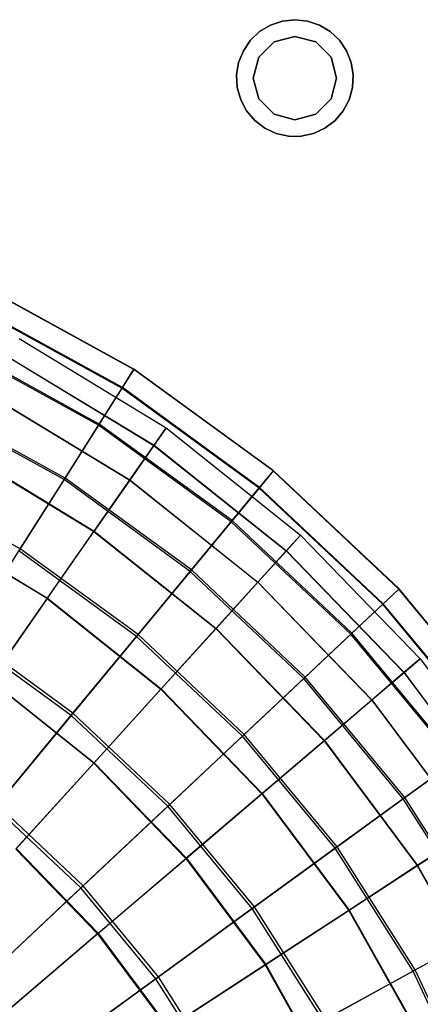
# Model space of a CAD drawing. Extents: x 0.2 to 40.1, y -6.7 to 6.7.
# Tile 373 of 516: x 31.104 to 32.051, y -2.185 to 0.138. Entities that reach past the tile are written whole.
import ezdxf

# ---------------------------------------------------------------- set-up
doc = ezdxf.new("R2010")
doc.units = 0
doc.header["$MEASUREMENT"] = 0
doc.layers.get('0').update_dxf_attribs({"color": 13, "linetype": 'CONTINUOUS'})

# ---------------------------------------------------------------- blocks, each defined once
blk = doc.blocks.new('SNOWBALL_XIV_PM3_STL')
at = {"color": 0}
for p, q in [((31.671, 0.1097, 50.8714), (31.6966, 0.1251, 50.8714)), ((31.6966, 0.1251, 50.2808), (31.671, 0.1097, 50.2808)), ((31.671, 0.1097, 50.8714), (31.6966, 0.1251, 50.8714)), ((31.6966, 0.1251, 50.2808), (31.671, 0.1097, 50.2808)), ((31.6966, 0.1251, 50.8714), (31.7248, 0.1346, 50.8714)), ((31.7248, 0.1346, 50.2808), (31.6966, 0.1251, 50.2808)), ((31.6966, 0.1251, 50.8714), (31.7248, 0.1346, 50.8714)), ((31.7248, 0.1346, 50.2808), (31.6966, 0.1251, 50.2808)), ((31.6966, 0.1251, 50.8714), (31.6966, 0.1251, 50.2808)), ((31.6966, 0.1251, 50.8714), (31.6966, 0.1251, 50.2808)), ((31.7248, 0.1346, 50.8714), (31.7544, 0.1378, 50.8714)), ((31.7544, 0.1378, 50.2808), (31.7248, 0.1346, 50.2808)), ((31.7248, 0.1346, 50.8714), (31.7544, 0.1378, 50.8714)), ((31.7544, 0.1378, 50.2808), (31.7248, 0.1346, 50.2808)), ((31.7248, 0.1346, 50.8714), (31.7248, 0.1346, 50.2808)), ((31.7248, 0.1346, 50.8714), (31.7248, 0.1346, 50.2808)), ((31.7544, 0.1378, 50.8714), (31.7544, 0.1378, 50.2808)), ((31.7544, 0.1378, 50.8714), (31.784, 0.1346, 50.8714)), ((31.784, 0.1346, 50.2808), (31.7544, 0.1378, 50.2808)), ((31.7544, 0.1378, 50.8714), (31.7544, 0.1378, 50.2808)), ((31.7544, 0.1378, 50.8714), (31.784, 0.1346, 50.8714)), ((31.784, 0.1346, 50.2808), (31.7544, 0.1378, 50.2808)), ((31.784, 0.1346, 50.8714), (31.784, 0.1346, 50.2808)), ((31.784, 0.1346, 50.8714), (31.8123, 0.1251, 50.8714)), ((31.8123, 0.1251, 50.2808), (31.784, 0.1346, 50.2808)), ((31.784, 0.1346, 50.8714), (31.784, 0.1346, 50.2808)), ((31.784, 0.1346, 50.8714), (31.8123, 0.1251, 50.8714)), ((31.8123, 0.1251, 50.2808), (31.784, 0.1346, 50.2808)), ((31.8123, 0.1251, 50.8714), (31.8123, 0.1251, 50.2808)), ((31.8123, 0.1251, 50.8714), (31.8378, 0.1097, 50.8714)), ((31.8378, 0.1097, 50.2808), (31.8123, 0.1251, 50.2808)), ((31.8123, 0.1251, 50.8714), (31.8123, 0.1251, 50.2808)), ((31.8123, 0.1251, 50.8714), (31.8378, 0.1097, 50.8714)), ((31.8378, 0.1097, 50.2808), (31.8123, 0.1251, 50.2808)), ((31.6494, 0.0892, 50.8714), (31.671, 0.1097, 50.8714)), ((31.671, 0.1097, 50.2808), (31.6494, 0.0892, 50.2808)), ((31.6494, 0.0892, 50.8714), (31.671, 0.1097, 50.8714)), ((31.671, 0.1097, 50.2808), (31.6494, 0.0892, 50.2808)), ((31.671, 0.1097, 50.8714), (31.671, 0.1097, 50.2808)), ((31.671, 0.1097, 50.8714), (31.671, 0.1097, 50.2808)), ((31.7544, 0.0984, 50.8714), (31.7052, 0.0852, 50.8714)), ((31.7052, 0.0852, 50.9108), (31.7544, 0.0984, 50.9108)), ((31.7052, 0.0852, 50.9108), (31.7544, 0.0984, 50.9108)), ((31.7544, 0.0984, 50.8714), (31.7052, 0.0852, 50.8714)), ((31.8036, 0.0852, 50.8714), (31.7544, 0.0984, 50.8714)), ((31.7544, 0.0984, 50.9108), (31.8036, 0.0852, 50.9108)), ((31.7544, 0.0984, 50.9108), (31.8036, 0.0852, 50.9108)), ((31.7544, 0.0984, 50.9108), (31.7544, 0.0984, 50.8714)), ((31.8036, 0.0852, 50.8714), (31.7544, 0.0984, 50.8714)), ((31.7544, 0.0984, 50.9108), (31.7544, 0.0984, 50.8714)), ((31.8378, 0.1097, 50.8714), (31.8378, 0.1097, 50.2808)), ((31.8378, 0.1097, 50.8714), (31.8594, 0.0892, 50.8714)), ((31.8594, 0.0892, 50.2808), (31.8378, 0.1097, 50.2808)), ((31.8378, 0.1097, 50.8714), (31.8378, 0.1097, 50.2808)), ((31.8378, 0.1097, 50.8714), (31.8594, 0.0892, 50.8714)), ((31.8594, 0.0892, 50.2808), (31.8378, 0.1097, 50.2808)), ((31.6327, 0.0645, 50.8714), (31.6494, 0.0892, 50.8714)), ((31.6494, 0.0892, 50.2808), (31.6327, 0.0645, 50.2808)), ((31.6327, 0.0645, 50.8714), (31.6494, 0.0892, 50.8714)), ((31.6494, 0.0892, 50.2808), (31.6327, 0.0645, 50.2808)), ((31.6494, 0.0892, 50.8714), (31.6494, 0.0892, 50.2808)), ((31.6494, 0.0892, 50.8714), (31.6494, 0.0892, 50.2808)), ((31.7052, 0.0852, 50.8714), (31.6692, 0.0492, 50.8714)), ((31.6692, 0.0492, 50.9108), (31.7052, 0.0852, 50.9108)), ((31.6692, 0.0492, 50.9108), (31.7052, 0.0852, 50.9108)), ((31.7052, 0.0852, 50.8714), (31.6692, 0.0492, 50.8714)), ((31.7052, 0.0852, 50.9108), (31.7052, 0.0852, 50.8714)), ((31.7052, 0.0852, 50.9108), (31.7052, 0.0852, 50.8714)), ((31.8397, 0.0492, 50.8714), (31.8036, 0.0852, 50.8714)), ((31.8036, 0.0852, 50.9108), (31.8397, 0.0492, 50.9108)), ((31.8036, 0.0852, 50.9108), (31.8397, 0.0492, 50.9108)), ((31.8036, 0.0852, 50.9108), (31.8036, 0.0852, 50.8714)), ((31.8397, 0.0492, 50.8714), (31.8036, 0.0852, 50.8714)), ((31.8036, 0.0852, 50.9108), (31.8036, 0.0852, 50.8714)), ((31.8594, 0.0892, 50.8714), (31.8594, 0.0892, 50.2808)), ((31.8594, 0.0892, 50.8714), (31.8762, 0.0645, 50.8714)), ((31.8762, 0.0645, 50.2808), (31.8594, 0.0892, 50.2808)), ((31.8594, 0.0892, 50.8714), (31.8594, 0.0892, 50.2808)), ((31.8594, 0.0892, 50.8714), (31.8762, 0.0645, 50.8714)), ((31.8762, 0.0645, 50.2808), (31.8594, 0.0892, 50.2808)), ((31.6216, 0.0369, 50.8714), (31.6327, 0.0645, 50.8714)), ((31.6327, 0.0645, 50.2808), (31.6216, 0.0369, 50.2808)), ((31.6216, 0.0369, 50.8714), (31.6327, 0.0645, 50.8714)), ((31.6327, 0.0645, 50.2808), (31.6216, 0.0369, 50.2808)), ((31.6327, 0.0645, 50.8714), (31.6327, 0.0645, 50.2808)), ((31.6327, 0.0645, 50.8714), (31.6327, 0.0645, 50.2808)), ((31.6692, 0.0492, 50.8714), (31.656, 0, 50.8714)), ((31.656, 0, 50.9108), (31.6692, 0.0492, 50.9108)), ((31.656, 0, 50.9108), (31.6692, 0.0492, 50.9108)), ((31.6692, 0.0492, 50.8714), (31.656, 0, 50.8714)), ((31.6692, 0.0492, 50.9108), (31.6692, 0.0492, 50.8714)), ((31.6692, 0.0492, 50.9108), (31.6692, 0.0492, 50.8714)), ((31.8528, 0, 50.8714), (31.8397, 0.0492, 50.8714)), ((31.8397, 0.0492, 50.9108), (31.8528, 0, 50.9108)), ((31.8397, 0.0492, 50.9108), (31.8528, 0, 50.9108)), ((31.8397, 0.0492, 50.9108), (31.8397, 0.0492, 50.8714)), ((31.8528, 0, 50.8714), (31.8397, 0.0492, 50.8714)), ((31.8397, 0.0492, 50.9108), (31.8397, 0.0492, 50.8714)), ((31.8762, 0.0645, 50.8714), (31.8762, 0.0645, 50.2808)), ((31.8762, 0.0645, 50.8714), (31.8872, 0.0369, 50.8714)), ((31.8872, 0.0369, 50.2808), (31.8762, 0.0645, 50.2808)), ((31.8762, 0.0645, 50.8714), (31.8762, 0.0645, 50.2808)), ((31.8762, 0.0645, 50.8714), (31.8872, 0.0369, 50.8714)), ((31.8872, 0.0369, 50.2808), (31.8762, 0.0645, 50.2808)), ((31.6168, 0.0075, 50.8714), (31.6216, 0.0369, 50.8714)), ((31.6216, 0.0369, 50.2808), (31.6168, 0.0075, 50.2808)), ((31.6168, 0.0075, 50.8714), (31.6216, 0.0369, 50.8714)), ((31.6216, 0.0369, 50.2808), (31.6168, 0.0075, 50.2808)), ((31.6216, 0.0369, 50.8714), (31.6216, 0.0369, 50.2808)), ((31.6216, 0.0369, 50.8714), (31.6216, 0.0369, 50.2808)), ((31.8872, 0.0369, 50.8714), (31.8872, 0.0369, 50.2808)), ((31.8872, 0.0369, 50.8714), (31.892, 0.0075, 50.8714)), ((31.892, 0.0075, 50.2808), (31.8872, 0.0369, 50.2808)), ((31.8872, 0.0369, 50.8714), (31.8872, 0.0369, 50.2808)), ((31.8872, 0.0369, 50.8714), (31.892, 0.0075, 50.8714)), ((31.892, 0.0075, 50.2808), (31.8872, 0.0369, 50.2808)), ((31.6184, -0.0223, 50.8714), (31.6168, 0.0075, 50.8714)), ((31.6168, 0.0075, 50.8714), (31.6168, 0.0075, 50.2808)), ((31.6168, 0.0075, 50.2808), (31.6184, -0.0223, 50.2808)), ((31.6168, 0.0075, 50.8714), (31.6168, 0.0075, 50.2808)), ((31.6184, -0.0223, 50.8714), (31.6168, 0.0075, 50.8714)), ((31.6168, 0.0075, 50.2808), (31.6184, -0.0223, 50.2808)), ((31.892, 0.0075, 50.8714), (31.8904, -0.0223, 50.8714)), ((31.8904, -0.0223, 50.2808), (31.892, 0.0075, 50.2808)), ((31.892, 0.0075, 50.8714), (31.8904, -0.0223, 50.8714)), ((31.8904, -0.0223, 50.2808), (31.892, 0.0075, 50.2808)), ((31.892, 0.0075, 50.8714), (31.892, 0.0075, 50.2808)), ((31.892, 0.0075, 50.8714), (31.892, 0.0075, 50.2808)), ((31.6264, -0.051, 50.8714), (31.6184, -0.0223, 50.8714)), ((31.6184, -0.0223, 50.8714), (31.6184, -0.0223, 50.2808)), ((31.6184, -0.0223, 50.2808), (31.6264, -0.051, 50.2808)), ((31.6184, -0.0223, 50.8714), (31.6184, -0.0223, 50.2808)), ((31.6264, -0.051, 50.8714), (31.6184, -0.0223, 50.8714)), ((31.6184, -0.0223, 50.2808), (31.6264, -0.051, 50.2808)), ((31.656, 0, 50.8714), (31.6692, -0.0492, 50.8714)), ((31.6692, -0.0492, 50.9108), (31.656, 0, 50.9108)), ((31.656, 0, 50.9108), (31.656, 0, 50.8714)), ((31.656, 0, 50.9108), (31.656, 0, 50.8714)), ((31.6692, -0.0492, 50.9108), (31.656, 0, 50.9108)), ((31.656, 0, 50.8714), (31.6692, -0.0492, 50.8714)), ((31.8397, -0.0492, 50.8714), (31.8528, 0, 50.8714)), ((31.8528, 0, 50.9108), (31.8397, -0.0492, 50.9108)), ((31.8528, 0, 50.9108), (31.8397, -0.0492, 50.9108)), ((31.8397, -0.0492, 50.8714), (31.8528, 0, 50.8714)), ((31.8528, 0, 50.8714), (31.8528, 0, 50.9108)), ((31.8528, 0, 50.8714), (31.8528, 0, 50.9108)), ((31.8904, -0.0223, 50.8714), (31.8824, -0.051, 50.8714)), ((31.8824, -0.051, 50.2808), (31.8904, -0.0223, 50.2808)), ((31.8904, -0.0223, 50.8714), (31.8824, -0.051, 50.8714)), ((31.8824, -0.051, 50.2808), (31.8904, -0.0223, 50.2808)), ((31.8904, -0.0223, 50.8714), (31.8904, -0.0223, 50.2808)), ((31.8904, -0.0223, 50.8714), (31.8904, -0.0223, 50.2808)), ((31.6404, -0.0773, 50.8714), (31.6264, -0.051, 50.8714)), ((31.6264, -0.051, 50.8714), (31.6264, -0.051, 50.2808)), ((31.6264, -0.051, 50.2808), (31.6404, -0.0773, 50.2808)), ((31.6264, -0.051, 50.8714), (31.6264, -0.051, 50.2808)), ((31.6404, -0.0773, 50.8714), (31.6264, -0.051, 50.8714)), ((31.6264, -0.051, 50.2808), (31.6404, -0.0773, 50.2808)), ((31.6692, -0.0492, 50.8714), (31.7052, -0.0852, 50.8714)), ((31.7052, -0.0852, 50.9108), (31.6692, -0.0492, 50.9108)), ((31.6692, -0.0492, 50.9108), (31.6692, -0.0492, 50.8714)), ((31.6692, -0.0492, 50.9108), (31.6692, -0.0492, 50.8714)), ((31.7052, -0.0852, 50.9108), (31.6692, -0.0492, 50.9108)), ((31.6692, -0.0492, 50.8714), (31.7052, -0.0852, 50.8714)), ((31.8036, -0.0852, 50.8714), (31.8397, -0.0492, 50.8714)), ((31.8397, -0.0492, 50.9108), (31.8036, -0.0852, 50.9108)), ((31.8397, -0.0492, 50.9108), (31.8036, -0.0852, 50.9108)), ((31.8036, -0.0852, 50.8714), (31.8397, -0.0492, 50.8714)), ((31.8397, -0.0492, 50.9108), (31.8397, -0.0492, 50.8714)), ((31.8397, -0.0492, 50.9108), (31.8397, -0.0492, 50.8714)), ((31.8824, -0.051, 50.8714), (31.8685, -0.0773, 50.8714)), ((31.8685, -0.0773, 50.2808), (31.8824, -0.051, 50.2808)), ((31.8824, -0.051, 50.8714), (31.8685, -0.0773, 50.8714)), ((31.8685, -0.0773, 50.2808), (31.8824, -0.051, 50.2808)), ((31.8824, -0.051, 50.8714), (31.8824, -0.051, 50.2808)), ((31.8824, -0.051, 50.8714), (31.8824, -0.051, 50.2808)), ((31.6596, -0.1, 50.8714), (31.6404, -0.0773, 50.8714)), ((31.6404, -0.0773, 50.8714), (31.6404, -0.0773, 50.2808)), ((31.6404, -0.0773, 50.2808), (31.6596, -0.1, 50.2808)), ((31.6404, -0.0773, 50.8714), (31.6404, -0.0773, 50.2808)), ((31.6596, -0.1, 50.8714), (31.6404, -0.0773, 50.8714)), ((31.6404, -0.0773, 50.2808), (31.6596, -0.1, 50.2808)), ((31.7052, -0.0852, 50.8714), (31.7544, -0.0984, 50.8714)), ((31.7544, -0.0984, 50.9108), (31.7052, -0.0852, 50.9108)), ((31.7052, -0.0852, 50.9108), (31.7052, -0.0852, 50.8714)), ((31.7052, -0.0852, 50.9108), (31.7052, -0.0852, 50.8714)), ((31.7544, -0.0984, 50.9108), (31.7052, -0.0852, 50.9108)), ((31.7052, -0.0852, 50.8714), (31.7544, -0.0984, 50.8714)), ((31.7544, -0.0984, 50.8714), (31.8036, -0.0852, 50.8714)), ((31.8036, -0.0852, 50.9108), (31.7544, -0.0984, 50.9108)), ((31.8036, -0.0852, 50.9108), (31.7544, -0.0984, 50.9108)), ((31.7544, -0.0984, 50.8714), (31.8036, -0.0852, 50.8714)), ((31.8036, -0.0852, 50.9108), (31.8036, -0.0852, 50.8714)), ((31.8036, -0.0852, 50.9108), (31.8036, -0.0852, 50.8714)), ((31.8685, -0.0773, 50.8714), (31.8492, -0.1, 50.8714)), ((31.8492, -0.1, 50.2808), (31.8685, -0.0773, 50.2808)), ((31.8685, -0.0773, 50.8714), (31.8492, -0.1, 50.8714)), ((31.8492, -0.1, 50.2808), (31.8685, -0.0773, 50.2808)), ((31.8685, -0.0773, 50.8714), (31.8685, -0.0773, 50.2808)), ((31.8685, -0.0773, 50.8714), (31.8685, -0.0773, 50.2808)), ((31.6834, -0.1181, 50.8714), (31.6596, -0.1, 50.8714)), ((31.6596, -0.1, 50.8714), (31.6596, -0.1, 50.2808)), ((31.6596, -0.1, 50.2808), (31.6834, -0.1181, 50.2808)), ((31.6596, -0.1, 50.8714), (31.6596, -0.1, 50.2808)), ((31.6834, -0.1181, 50.8714), (31.6596, -0.1, 50.8714)), ((31.6596, -0.1, 50.2808), (31.6834, -0.1181, 50.2808)), ((31.7544, -0.0984, 50.9108), (31.7544, -0.0984, 50.8714)), ((31.7544, -0.0984, 50.9108), (31.7544, -0.0984, 50.8714)), ((31.8492, -0.1, 50.8714), (31.8255, -0.1181, 50.8714)), ((31.8255, -0.1181, 50.2808), (31.8492, -0.1, 50.2808)), ((31.8492, -0.1, 50.8714), (31.8255, -0.1181, 50.8714)), ((31.8255, -0.1181, 50.2808), (31.8492, -0.1, 50.2808)), ((31.8492, -0.1, 50.8714), (31.8492, -0.1, 50.2808)), ((31.8492, -0.1, 50.8714), (31.8492, -0.1, 50.2808)), ((31.7104, -0.1306, 50.8714), (31.6834, -0.1181, 50.8714)), ((31.6834, -0.1181, 50.8714), (31.6834, -0.1181, 50.2808)), ((31.6834, -0.1181, 50.2808), (31.7104, -0.1306, 50.2808)), ((31.6834, -0.1181, 50.8714), (31.6834, -0.1181, 50.2808)), ((31.7104, -0.1306, 50.8714), (31.6834, -0.1181, 50.8714)), ((31.6834, -0.1181, 50.2808), (31.7104, -0.1306, 50.2808)), ((31.7395, -0.137, 50.8714), (31.7104, -0.1306, 50.8714)), ((31.7104, -0.1306, 50.8714), (31.7104, -0.1306, 50.2808)), ((31.7104, -0.1306, 50.2808), (31.7395, -0.137, 50.2808)), ((31.7104, -0.1306, 50.8714), (31.7104, -0.1306, 50.2808)), ((31.7395, -0.137, 50.8714), (31.7104, -0.1306, 50.8714)), ((31.7104, -0.1306, 50.2808), (31.7395, -0.137, 50.2808)), ((31.7544, -0.1378, 50.8714), (31.7395, -0.137, 50.8714)), ((31.7395, -0.137, 50.8714), (31.7395, -0.137, 50.2808)), ((31.7395, -0.137, 50.2808), (31.7544, -0.1378, 50.2808)), ((31.7395, -0.137, 50.8714), (31.7395, -0.137, 50.2808)), ((31.7544, -0.1378, 50.8714), (31.7395, -0.137, 50.8714)), ((31.7395, -0.137, 50.2808), (31.7544, -0.1378, 50.2808)), ((31.7544, -0.1378, 50.2808), (31.7693, -0.137, 50.2808)), ((31.7693, -0.137, 50.8714), (31.7544, -0.1378, 50.8714)), ((31.7693, -0.137, 50.8714), (31.7544, -0.1378, 50.8714)), ((31.7544, -0.1378, 50.2808), (31.7693, -0.137, 50.2808)), ((31.7544, -0.1378, 50.8714), (31.7544, -0.1378, 50.2808)), ((31.7544, -0.1378, 50.8714), (31.7544, -0.1378, 50.2808)), ((31.7984, -0.1306, 50.8714), (31.7693, -0.137, 50.8714)), ((31.7693, -0.137, 50.2808), (31.7984, -0.1306, 50.2808)), ((31.7984, -0.1306, 50.8714), (31.7693, -0.137, 50.8714)), ((31.7693, -0.137, 50.2808), (31.7984, -0.1306, 50.2808)), ((31.7693, -0.137, 50.8714), (31.7693, -0.137, 50.2808)), ((31.7693, -0.137, 50.8714), (31.7693, -0.137, 50.2808)), ((31.8255, -0.1181, 50.8714), (31.7984, -0.1306, 50.8714)), ((31.7984, -0.1306, 50.2808), (31.8255, -0.1181, 50.2808)), ((31.8255, -0.1181, 50.8714), (31.7984, -0.1306, 50.8714)), ((31.7984, -0.1306, 50.2808), (31.8255, -0.1181, 50.2808)), ((31.7984, -0.1306, 50.8714), (31.7984, -0.1306, 50.2808)), ((31.7984, -0.1306, 50.8714), (31.7984, -0.1306, 50.2808)), ((31.8255, -0.1181, 50.8714), (31.8255, -0.1181, 50.2808)), ((31.8255, -0.1181, 50.8714), (31.8255, -0.1181, 50.2808)), ((31.3739, -0.6875, 17.1257), (31.0172, -0.4914, 17.1257)), ((31.3739, -0.6875, 17.1257), (31.0172, -0.4914, 17.1257)), ((31.3743, -0.687, 16.7218), (31.0175, -0.4908, 16.7218)), ((31.3743, -0.687, 16.7218), (31.0175, -0.4908, 16.7218)), ((31.3459, -0.7317, 17.5261), (30.995, -0.5388, 17.5261)), ((31.3459, -0.7317, 17.5261), (30.995, -0.5388, 17.5261)), ((31.347, -0.73, 16.3211), (30.9958, -0.537, 16.3211)), ((31.347, -0.73, 16.3211), (30.9958, -0.537, 16.3211)), ((31.103, -0.6145, 17.12), (31.4503, -0.825, 17.12)), ((31.103, -0.6145, 17.12), (31.4503, -0.825, 17.12)), ((31.1031, -0.6144, 16.724), (31.4504, -0.8249, 16.724)), ((31.1031, -0.6144, 16.724), (31.4504, -0.8249, 16.724)), ((31.2906, -0.8188, 17.9166), (30.9511, -0.6321, 17.9166)), ((31.2906, -0.8188, 17.9166), (30.9511, -0.6321, 17.9166)), ((31.2924, -0.816, 15.9303), (30.9525, -0.6291, 15.9303)), ((31.2924, -0.816, 15.9303), (30.9525, -0.6291, 15.9303)), ((31.0797, -0.6592, 17.5128), (31.4214, -0.8664, 17.5128)), ((31.0797, -0.6592, 17.5128), (31.4214, -0.8664, 17.5128)), ((31.0799, -0.6588, 16.3311), (31.4217, -0.866, 16.3311)), ((31.0799, -0.6588, 16.3311), (31.4217, -0.866, 16.3311)), ((31.3739, -0.6875, 17.1257), (31.3459, -0.7317, 17.5261)), ((31.3739, -0.6875, 17.1257), (31.3459, -0.7317, 17.5261)), ((31.347, -0.73, 16.3211), (31.3743, -0.687, 16.7218)), ((31.347, -0.73, 16.3211), (31.3743, -0.687, 16.7218)), ((31.3743, -0.687, 16.7218), (31.3739, -0.6875, 17.1257)), ((31.3743, -0.687, 16.7218), (31.3739, -0.6875, 17.1257)), ((31.7032, -0.9268, 17.1257), (31.3739, -0.6875, 17.1257)), ((31.7032, -0.9268, 17.1257), (31.3739, -0.6875, 17.1257)), ((31.7036, -0.9263, 16.7218), (31.3743, -0.687, 16.7218)), ((31.7036, -0.9263, 16.7218), (31.3743, -0.687, 16.7218)), ((31.3459, -0.7317, 17.5261), (31.2906, -0.8188, 17.9166)), ((31.3459, -0.7317, 17.5261), (31.2906, -0.8188, 17.9166)), ((31.2924, -0.816, 15.9303), (31.347, -0.73, 16.3211)), ((31.2924, -0.816, 15.9303), (31.347, -0.73, 16.3211)), ((31.6699, -0.9671, 17.5261), (31.3459, -0.7317, 17.5261)), ((31.6699, -0.9671, 17.5261), (31.3459, -0.7317, 17.5261)), ((31.6711, -0.9656, 16.3211), (31.347, -0.73, 16.3211)), ((31.6711, -0.9656, 16.3211), (31.347, -0.73, 16.3211)), ((31.2115, -0.9435, 15.5557), (30.8882, -0.7657, 15.5557)), ((31.2115, -0.9435, 15.5557), (30.8882, -0.7657, 15.5557)), ((31.0335, -0.7478, 17.896), (31.3643, -0.9483, 17.896)), ((31.0335, -0.7478, 17.896), (31.3643, -0.9483, 17.896)), ((31.0338, -0.7471, 15.9478), (31.3647, -0.9477, 15.9478)), ((31.0338, -0.7471, 15.9478), (31.3647, -0.9477, 15.9478)), ((31.2091, -0.9473, 18.2907), (30.8863, -0.7698, 18.2907)), ((31.2091, -0.9473, 18.2907), (30.8863, -0.7698, 18.2907)), ((31.2906, -0.8188, 17.9166), (31.2091, -0.9473, 18.2907)), ((31.2906, -0.8188, 17.9166), (31.2091, -0.9473, 18.2907)), ((31.2115, -0.9435, 15.5557), (31.2924, -0.816, 15.9303)), ((31.2115, -0.9435, 15.5557), (31.2924, -0.816, 15.9303)), ((31.6042, -1.0465, 17.9166), (31.2906, -0.8188, 17.9166)), ((31.6042, -1.0465, 17.9166), (31.2906, -0.8188, 17.9166)), ((31.6062, -1.044, 15.9303), (31.2924, -0.816, 15.9303)), ((31.6062, -1.044, 15.9303), (31.2924, -0.816, 15.9303)), ((31.4503, -0.825, 17.12), (31.4214, -0.8664, 17.5128)), ((31.4503, -0.825, 17.12), (31.4214, -0.8664, 17.5128)), ((31.4217, -0.866, 16.3311), (31.4504, -0.8249, 16.724)), ((31.4217, -0.866, 16.3311), (31.4504, -0.8249, 16.724)), ((31.4504, -0.8249, 16.724), (31.4503, -0.825, 17.12)), ((31.4504, -0.8249, 16.724), (31.4503, -0.825, 17.12)), ((31.4503, -0.825, 17.12), (31.7678, -1.0782, 17.12)), ((31.4503, -0.825, 17.12), (31.7678, -1.0782, 17.12)), ((31.4504, -0.8249, 16.724), (31.7679, -1.0781, 16.724)), ((31.4504, -0.8249, 16.724), (31.7679, -1.0781, 16.724)), ((30.9652, -0.8787, 18.2634), (31.2798, -1.0694, 18.2634)), ((30.9652, -0.8787, 18.2634), (31.2798, -1.0694, 18.2634)), ((30.9656, -0.8778, 15.5803), (31.2803, -1.0686, 15.5803)), ((30.9656, -0.8778, 15.5803), (31.2803, -1.0686, 15.5803)), ((31.4214, -0.8664, 17.5128), (31.3643, -0.9483, 17.896)), ((31.4214, -0.8664, 17.5128), (31.3643, -0.9483, 17.896)), ((31.3647, -0.9477, 15.9478), (31.4217, -0.866, 16.3311)), ((31.3647, -0.9477, 15.9478), (31.4217, -0.866, 16.3311)), ((31.4214, -0.8664, 17.5128), (31.7339, -1.1155, 17.5128)), ((31.4214, -0.8664, 17.5128), (31.7339, -1.1155, 17.5128)), ((31.4217, -0.866, 16.3311), (31.7342, -1.1152, 16.3311)), ((31.4217, -0.866, 16.3311), (31.7342, -1.1152, 16.3311)), ((31.7032, -0.9268, 17.1257), (31.6699, -0.9671, 17.5261)), ((31.7032, -0.9268, 17.1257), (31.6699, -0.9671, 17.5261)), ((31.6711, -0.9656, 16.3211), (31.7036, -0.9263, 16.7218)), ((31.6711, -0.9656, 16.3211), (31.7036, -0.9263, 16.7218)), ((31.7036, -0.9263, 16.7218), (31.7032, -0.9268, 17.1257)), ((31.7036, -0.9263, 16.7218), (31.7032, -0.9268, 17.1257)), ((31.9999, -1.2054, 17.1257), (31.7032, -0.9268, 17.1257)), ((31.9999, -1.2054, 17.1257), (31.7032, -0.9268, 17.1257)), ((32.0004, -1.205, 16.7218), (31.7036, -0.9263, 16.7218)), ((32.0004, -1.205, 16.7218), (31.7036, -0.9263, 16.7218)), ((31.1056, -1.1104, 15.2035), (30.804, -0.9446, 15.2035)), ((31.1056, -1.1104, 15.2035), (30.804, -0.9446, 15.2035)), ((31.2091, -0.9473, 18.2907), (31.1026, -1.1151, 18.6423)), ((31.2091, -0.9473, 18.2907), (31.1026, -1.1151, 18.6423)), ((31.1056, -1.1104, 15.2035), (31.2115, -0.9435, 15.5557)), ((31.1056, -1.1104, 15.2035), (31.2115, -0.9435, 15.5557)), ((31.5071, -1.1638, 18.2907), (31.2091, -0.9473, 18.2907)), ((31.5071, -1.1638, 18.2907), (31.2091, -0.9473, 18.2907)), ((31.51, -1.1604, 15.5557), (31.2115, -0.9435, 15.5557)), ((31.51, -1.1604, 15.5557), (31.2115, -0.9435, 15.5557)), ((31.3643, -0.9483, 17.896), (31.2798, -1.0694, 18.2634)), ((31.3643, -0.9483, 17.896), (31.2798, -1.0694, 18.2634)), ((31.2803, -1.0686, 15.5803), (31.3647, -0.9477, 15.9478)), ((31.2803, -1.0686, 15.5803), (31.3647, -0.9477, 15.9478)), ((31.3643, -0.9483, 17.896), (31.6667, -1.1895, 17.896)), ((31.3643, -0.9483, 17.896), (31.6667, -1.1895, 17.896)), ((31.3647, -0.9477, 15.9478), (31.6672, -1.1889, 15.9478)), ((31.3647, -0.9477, 15.9478), (31.6672, -1.1889, 15.9478)), ((31.6699, -0.9671, 17.5261), (31.6042, -1.0465, 17.9166)), ((31.6699, -0.9671, 17.5261), (31.6042, -1.0465, 17.9166)), ((31.6062, -1.044, 15.9303), (31.6711, -0.9656, 16.3211)), ((31.6062, -1.044, 15.9303), (31.6711, -0.9656, 16.3211)), ((31.9618, -1.2412, 17.5261), (31.6699, -0.9671, 17.5261)), ((31.9618, -1.2412, 17.5261), (31.6699, -0.9671, 17.5261)), ((31.9632, -1.2399, 16.3211), (31.6711, -0.9656, 16.3211)), ((31.9632, -1.2399, 16.3211), (31.6711, -0.9656, 16.3211)), ((31.51, -1.1604, 15.5557), (31.6062, -1.044, 15.9303)), ((31.51, -1.1604, 15.5557), (31.6062, -1.044, 15.9303)), ((31.889, -1.3096, 15.9303), (31.6062, -1.044, 15.9303)), ((31.889, -1.3096, 15.9303), (31.6062, -1.044, 15.9303)), ((31.1693, -1.2279, 18.6092), (30.8758, -1.05, 18.6092)), ((31.1693, -1.2279, 18.6092), (30.8758, -1.05, 18.6092)), ((30.8764, -1.0489, 15.2344), (31.17, -1.2268, 15.2344)), ((30.8764, -1.0489, 15.2344), (31.17, -1.2268, 15.2344)), ((31.6042, -1.0465, 17.9166), (31.5071, -1.1638, 18.2907)), ((31.6042, -1.0465, 17.9166), (31.5071, -1.1638, 18.2907)), ((31.8866, -1.3118, 17.9166), (31.6042, -1.0465, 17.9166)), ((31.8866, -1.3118, 17.9166), (31.6042, -1.0465, 17.9166)), ((31.1693, -1.2279, 18.6092), (31.2798, -1.0694, 18.2634)), ((31.1693, -1.2279, 18.6092), (31.2798, -1.0694, 18.2634)), ((31.17, -1.2268, 15.2344), (31.2803, -1.0686, 15.5803)), ((31.17, -1.2268, 15.2344), (31.2803, -1.0686, 15.5803)), ((31.2798, -1.0694, 18.2634), (31.5674, -1.2988, 18.2634)), ((31.2798, -1.0694, 18.2634), (31.5674, -1.2988, 18.2634)), ((31.2803, -1.0686, 15.5803), (31.5681, -1.2981, 15.5803)), ((31.2803, -1.0686, 15.5803), (31.5681, -1.2981, 15.5803)), ((31.7678, -1.0782, 17.12), (31.7339, -1.1155, 17.5128)), ((31.7678, -1.0782, 17.12), (31.7339, -1.1155, 17.5128)), ((31.7342, -1.1152, 16.3311), (31.7679, -1.0781, 16.724)), ((31.7342, -1.1152, 16.3311), (31.7679, -1.0781, 16.724)), ((31.7679, -1.0781, 16.724), (31.7678, -1.0782, 17.12)), ((31.7679, -1.0781, 16.724), (31.7678, -1.0782, 17.12)), ((31.7678, -1.0782, 17.12), (32.0503, -1.3699, 17.12)), ((31.7678, -1.0782, 17.12), (32.0503, -1.3699, 17.12)), ((31.7679, -1.0781, 16.724), (32.0504, -1.3698, 16.724)), ((31.7679, -1.0781, 16.724), (32.0504, -1.3698, 16.724)), ((30.9764, -1.3139, 14.8795), (31.1056, -1.1104, 15.2035)), ((30.9764, -1.3139, 14.8795), (31.1056, -1.1104, 15.2035)), ((31.384, -1.3126, 15.2035), (31.1056, -1.1104, 15.2035)), ((31.384, -1.3126, 15.2035), (31.1056, -1.1104, 15.2035)), ((31.3804, -1.317, 18.6423), (31.1026, -1.1151, 18.6423)), ((31.3804, -1.317, 18.6423), (31.1026, -1.1151, 18.6423)), ((31.7339, -1.1155, 17.5128), (31.6667, -1.1895, 17.896)), ((31.7339, -1.1155, 17.5128), (31.6667, -1.1895, 17.896)), ((31.6672, -1.1889, 15.9478), (31.7342, -1.1152, 16.3311)), ((31.6672, -1.1889, 15.9478), (31.7342, -1.1152, 16.3311)), ((31.7339, -1.1155, 17.5128), (32.0119, -1.4026, 17.5128)), ((31.7339, -1.1155, 17.5128), (32.0119, -1.4026, 17.5128)), ((31.7342, -1.1152, 16.3311), (32.0122, -1.4023, 16.3311)), ((31.7342, -1.1152, 16.3311), (32.0122, -1.4023, 16.3311)), ((31.384, -1.3126, 15.2035), (31.51, -1.1604, 15.5557)), ((31.384, -1.3126, 15.2035), (31.51, -1.1604, 15.5557)), ((31.779, -1.4129, 15.5557), (31.51, -1.1604, 15.5557)), ((31.779, -1.4129, 15.5557), (31.51, -1.1604, 15.5557)), ((31.5071, -1.1638, 18.2907), (31.3804, -1.317, 18.6423)), ((31.5071, -1.1638, 18.2907), (31.3804, -1.317, 18.6423)), ((31.7757, -1.416, 18.2907), (31.5071, -1.1638, 18.2907)), ((31.7757, -1.416, 18.2907), (31.5071, -1.1638, 18.2907)), ((31.6667, -1.1895, 17.896), (31.5674, -1.2988, 18.2634)), ((31.6667, -1.1895, 17.896), (31.5674, -1.2988, 18.2634)), ((31.5681, -1.2981, 15.5803), (31.6672, -1.1889, 15.9478)), ((31.5681, -1.2981, 15.5803), (31.6672, -1.1889, 15.9478)), ((31.6667, -1.1895, 17.896), (31.9358, -1.4673, 17.896)), ((31.6667, -1.1895, 17.896), (31.9358, -1.4673, 17.896)), ((31.6672, -1.1889, 15.9478), (31.9364, -1.4669, 15.9478)), ((31.6672, -1.1889, 15.9478), (31.9364, -1.4669, 15.9478)), ((31.9999, -1.2054, 17.1257), (31.9618, -1.2412, 17.5261)), ((31.9999, -1.2054, 17.1257), (31.9618, -1.2412, 17.5261)), ((31.9632, -1.2399, 16.3211), (32.0004, -1.205, 16.7218)), ((31.9632, -1.2399, 16.3211), (32.0004, -1.205, 16.7218)), ((32.0004, -1.205, 16.7218), (31.9999, -1.2054, 17.1257)), ((32.0004, -1.205, 16.7218), (31.9999, -1.2054, 17.1257)), ((32.2594, -1.519, 17.1257), (31.9999, -1.2054, 17.1257)), ((32.2594, -1.519, 17.1257), (31.9999, -1.2054, 17.1257)), ((32.2599, -1.5187, 16.7218), (32.0004, -1.205, 16.7218)), ((32.2599, -1.5187, 16.7218), (32.0004, -1.205, 16.7218)), ((31.1693, -1.2279, 18.6092), (31.0345, -1.421, 18.9276)), ((31.1693, -1.2279, 18.6092), (31.0345, -1.421, 18.9276)), ((31.0354, -1.4198, 14.9159), (31.17, -1.2268, 15.2344)), ((31.0354, -1.4198, 14.9159), (31.17, -1.2268, 15.2344)), ((31.1693, -1.2279, 18.6092), (31.4375, -1.4418, 18.6092)), ((31.1693, -1.2279, 18.6092), (31.4375, -1.4418, 18.6092)), ((31.17, -1.2268, 15.2344), (31.4384, -1.4409, 15.2344)), ((31.17, -1.2268, 15.2344), (31.4384, -1.4409, 15.2344)), ((31.9618, -1.2412, 17.5261), (31.8866, -1.3118, 17.9166)), ((31.9618, -1.2412, 17.5261), (31.8866, -1.3118, 17.9166)), ((31.889, -1.3096, 15.9303), (31.9632, -1.2399, 16.3211)), ((31.889, -1.3096, 15.9303), (31.9632, -1.2399, 16.3211)), ((32.2171, -1.5498, 17.5261), (31.9618, -1.2412, 17.5261)), ((32.2171, -1.5498, 17.5261), (31.9618, -1.2412, 17.5261)), ((32.2187, -1.5486, 16.3211), (31.9632, -1.2399, 16.3211)), ((32.2187, -1.5486, 16.3211), (31.9632, -1.2399, 16.3211)), ((31.5674, -1.2988, 18.2634), (31.4375, -1.4418, 18.6092)), ((31.5674, -1.2988, 18.2634), (31.4375, -1.4418, 18.6092)), ((31.4384, -1.4409, 15.2344), (31.5681, -1.2981, 15.5803)), ((31.4384, -1.4409, 15.2344), (31.5681, -1.2981, 15.5803)), ((31.5674, -1.2988, 18.2634), (31.8233, -1.5631, 18.2634)), ((31.5674, -1.2988, 18.2634), (31.8233, -1.5631, 18.2634)), ((31.5681, -1.2981, 15.5803), (31.8241, -1.5624, 15.5803)), ((31.5681, -1.2981, 15.5803), (31.8241, -1.5624, 15.5803)), ((31.2261, -1.5036, 18.9655), (30.9728, -1.3196, 18.9655)), ((31.2261, -1.5036, 18.9655), (30.9728, -1.3196, 18.9655)), ((31.2303, -1.4984, 14.8795), (30.9764, -1.3139, 14.8795)), ((31.2303, -1.4984, 14.8795), (30.9764, -1.3139, 14.8795)), ((31.3804, -1.317, 18.6423), (31.2261, -1.5036, 18.9655)), ((31.3804, -1.317, 18.6423), (31.2261, -1.5036, 18.9655)), ((31.2303, -1.4984, 14.8795), (31.384, -1.3126, 15.2035)), ((31.2303, -1.4984, 14.8795), (31.384, -1.3126, 15.2035)), ((31.6308, -1.5521, 18.6423), (31.3804, -1.317, 18.6423)), ((31.6308, -1.5521, 18.6423), (31.3804, -1.317, 18.6423)), ((31.6349, -1.5482, 15.2035), (31.384, -1.3126, 15.2035)), ((31.6349, -1.5482, 15.2035), (31.384, -1.3126, 15.2035)), ((31.8866, -1.3118, 17.9166), (31.7757, -1.416, 18.2907)), ((31.8866, -1.3118, 17.9166), (31.7757, -1.416, 18.2907)), ((31.779, -1.4129, 15.5557), (31.889, -1.3096, 15.9303)), ((31.779, -1.4129, 15.5557), (31.889, -1.3096, 15.9303)), ((32.1337, -1.6104, 17.9166), (31.8866, -1.3118, 17.9166)), ((32.1337, -1.6104, 17.9166), (31.8866, -1.3118, 17.9166)), ((32.1363, -1.6085, 15.9303), (31.889, -1.3096, 15.9303)), ((32.1363, -1.6085, 15.9303), (31.889, -1.3096, 15.9303)), ((32.0503, -1.3699, 17.12), (32.0119, -1.4026, 17.5128)), ((32.0503, -1.3699, 17.12), (32.0119, -1.4026, 17.5128)), ((32.0122, -1.4023, 16.3311), (32.0504, -1.3698, 16.724)), ((32.0122, -1.4023, 16.3311), (32.0504, -1.3698, 16.724)), ((32.0504, -1.3698, 16.724), (32.0503, -1.3699, 17.12)), ((32.0504, -1.3698, 16.724), (32.0503, -1.3699, 17.12)), ((32.0503, -1.3699, 17.12), (32.2931, -1.6953, 17.12)), ((32.0503, -1.3699, 17.12), (32.2931, -1.6953, 17.12)), ((32.0504, -1.3698, 16.724), (32.2933, -1.6953, 16.724)), ((32.0504, -1.3698, 16.724), (32.2933, -1.6953, 16.724)), ((31.7757, -1.416, 18.2907), (31.6308, -1.5521, 18.6423)), ((31.7757, -1.416, 18.2907), (31.6308, -1.5521, 18.6423)), ((31.6349, -1.5482, 15.2035), (31.779, -1.4129, 15.5557)), ((31.6349, -1.5482, 15.2035), (31.779, -1.4129, 15.5557)), ((32.0105, -1.6999, 18.2907), (31.7757, -1.416, 18.2907)), ((32.0105, -1.6999, 18.2907), (31.7757, -1.416, 18.2907)), ((32.0141, -1.6972, 15.5557), (31.779, -1.4129, 15.5557)), ((32.0141, -1.6972, 15.5557), (31.779, -1.4129, 15.5557)), ((32.0119, -1.4026, 17.5128), (31.9358, -1.4673, 17.896)), ((32.0119, -1.4026, 17.5128), (31.9358, -1.4673, 17.896)), ((31.9364, -1.4669, 15.9478), (32.0122, -1.4023, 16.3311)), ((31.9364, -1.4669, 15.9478), (32.0122, -1.4023, 16.3311)), ((32.0119, -1.4026, 17.5128), (32.2509, -1.7229, 17.5128)), ((32.0119, -1.4026, 17.5128), (32.2509, -1.7229, 17.5128)), ((32.0122, -1.4023, 16.3311), (32.2513, -1.7226, 16.3311)), ((32.0122, -1.4023, 16.3311), (32.2513, -1.7226, 16.3311)), ((31.2792, -1.6161, 18.9276), (31.0345, -1.421, 18.9276)), ((31.2792, -1.6161, 18.9276), (31.0345, -1.421, 18.9276)), ((31.0354, -1.4198, 14.9159), (31.2802, -1.615, 14.9159)), ((31.0354, -1.4198, 14.9159), (31.2802, -1.615, 14.9159)), ((31.2792, -1.6161, 18.9276), (31.4375, -1.4418, 18.6092)), ((31.2792, -1.6161, 18.9276), (31.4375, -1.4418, 18.6092)), ((31.2802, -1.615, 14.9159), (31.4384, -1.4409, 15.2344)), ((31.2802, -1.615, 14.9159), (31.4384, -1.4409, 15.2344)), ((31.4375, -1.4418, 18.6092), (31.6763, -1.6883, 18.6092)), ((31.4375, -1.4418, 18.6092), (31.6763, -1.6883, 18.6092)), ((31.4384, -1.4409, 15.2344), (31.6772, -1.6875, 15.2344)), ((31.4384, -1.4409, 15.2344), (31.6772, -1.6875, 15.2344)), ((31.9358, -1.4673, 17.896), (31.8233, -1.5631, 18.2634)), ((31.9358, -1.4673, 17.896), (31.8233, -1.5631, 18.2634)), ((31.8241, -1.5624, 15.5803), (31.9364, -1.4669, 15.9478)), ((31.8241, -1.5624, 15.5803), (31.9364, -1.4669, 15.9478)), ((31.9358, -1.4673, 17.896), (32.1672, -1.7773, 17.896)), ((31.9358, -1.4673, 17.896), (32.1672, -1.7773, 17.896)), ((31.9364, -1.4669, 15.9478), (32.1678, -1.7769, 15.9478)), ((31.9364, -1.4669, 15.9478), (32.1678, -1.7769, 15.9478)), ((31.2261, -1.5036, 18.9655), (31.0466, -1.7204, 19.2551)), ((31.2261, -1.5036, 18.9655), (31.0466, -1.7204, 19.2551)), ((31.0515, -1.7145, 14.5889), (31.2303, -1.4984, 14.8795)), ((31.0515, -1.7145, 14.5889), (31.2303, -1.4984, 14.8795)), ((31.4543, -1.7178, 18.9655), (31.2261, -1.5036, 18.9655)), ((31.4543, -1.7178, 18.9655), (31.2261, -1.5036, 18.9655)), ((31.4592, -1.7133, 14.8795), (31.2303, -1.4984, 14.8795)), ((31.4592, -1.7133, 14.8795), (31.2303, -1.4984, 14.8795)), ((31.6308, -1.5521, 18.6423), (31.4543, -1.7178, 18.9655)), ((31.6308, -1.5521, 18.6423), (31.4543, -1.7178, 18.9655)), ((31.4592, -1.7133, 14.8795), (31.6349, -1.5482, 15.2035)), ((31.4592, -1.7133, 14.8795), (31.6349, -1.5482, 15.2035)), ((31.8497, -1.8167, 18.6423), (31.6308, -1.5521, 18.6423)), ((31.8497, -1.8167, 18.6423), (31.6308, -1.5521, 18.6423)), ((31.8543, -1.8134, 15.2035), (31.6349, -1.5482, 15.2035)), ((31.8543, -1.8134, 15.2035), (31.6349, -1.5482, 15.2035)), ((31.8233, -1.5631, 18.2634), (31.6763, -1.6883, 18.6092)), ((31.8233, -1.5631, 18.2634), (31.6763, -1.6883, 18.6092)), ((31.6772, -1.6875, 15.2344), (31.8241, -1.5624, 15.5803)), ((31.6772, -1.6875, 15.2344), (31.8241, -1.5624, 15.5803)), ((31.8233, -1.5631, 18.2634), (32.0434, -1.8579, 18.2634)), ((31.8233, -1.5631, 18.2634), (32.0434, -1.8579, 18.2634)), ((31.8241, -1.5624, 15.5803), (32.0442, -1.8574, 15.5803)), ((31.8241, -1.5624, 15.5803), (32.0442, -1.8574, 15.5803)), ((31.2792, -1.6161, 18.9276), (31.095, -1.819, 19.2135)), ((31.2792, -1.6161, 18.9276), (31.095, -1.819, 19.2135)), ((31.0961, -1.8177, 14.6297), (31.2802, -1.615, 14.9159)), ((31.0961, -1.8177, 14.6297), (31.2802, -1.615, 14.9159)), ((31.2792, -1.6161, 18.9276), (31.4969, -1.841, 18.9276)), ((31.2792, -1.6161, 18.9276), (31.4969, -1.841, 18.9276)), ((31.2802, -1.615, 14.9159), (31.4981, -1.84, 14.9159)), ((31.2802, -1.615, 14.9159), (31.4981, -1.84, 14.9159)), ((32.1337, -1.6104, 17.9166), (32.0105, -1.6999, 18.2907)), ((32.1337, -1.6104, 17.9166), (32.0105, -1.6999, 18.2907)), ((32.0141, -1.6972, 15.5557), (32.1363, -1.6085, 15.9303)), ((32.0141, -1.6972, 15.5557), (32.1363, -1.6085, 15.9303)), ((31.6763, -1.6883, 18.6092), (31.4969, -1.841, 18.9276)), ((31.6763, -1.6883, 18.6092), (31.4969, -1.841, 18.9276)), ((31.4981, -1.84, 14.9159), (31.6772, -1.6875, 15.2344)), ((31.4981, -1.84, 14.9159), (31.6772, -1.6875, 15.2344)), ((31.6763, -1.6883, 18.6092), (31.8815, -1.9633, 18.6092)), ((31.6763, -1.6883, 18.6092), (31.8815, -1.9633, 18.6092)), ((31.6772, -1.6875, 15.2344), (31.8825, -1.9626, 15.2344)), ((31.6772, -1.6875, 15.2344), (31.8825, -1.9626, 15.2344)), ((31.2546, -1.9053, 14.5889), (31.0515, -1.7145, 14.5889)), ((31.2546, -1.9053, 14.5889), (31.0515, -1.7145, 14.5889)), ((31.4543, -1.7178, 18.9655), (31.2491, -1.9105, 19.2551)), ((31.4543, -1.7178, 18.9655), (31.2491, -1.9105, 19.2551)), ((31.2546, -1.9053, 14.5889), (31.4592, -1.7133, 14.8795)), ((31.2546, -1.9053, 14.5889), (31.4592, -1.7133, 14.8795)), ((31.6538, -1.959, 18.9655), (31.4543, -1.7178, 18.9655)), ((31.6538, -1.959, 18.9655), (31.4543, -1.7178, 18.9655)), ((31.6592, -1.9551, 14.8795), (31.4592, -1.7133, 14.8795)), ((31.6592, -1.9551, 14.8795), (31.4592, -1.7133, 14.8795)), ((32.0105, -1.6999, 18.2907), (31.8497, -1.8167, 18.6423)), ((32.0105, -1.6999, 18.2907), (31.8497, -1.8167, 18.6423)), ((31.8543, -1.8134, 15.2035), (32.0141, -1.6972, 15.5557)), ((31.8543, -1.8134, 15.2035), (32.0141, -1.6972, 15.5557)), ((32.2079, -2.0109, 18.2907), (32.0105, -1.6999, 18.2907)), ((32.2079, -2.0109, 18.2907), (32.0105, -1.6999, 18.2907)), ((32.2119, -2.0087, 15.5557), (32.0141, -1.6972, 15.5557)), ((32.2119, -2.0087, 15.5557), (32.0141, -1.6972, 15.5557)), ((31.2491, -1.9105, 19.2551), (31.0466, -1.7204, 19.2551)), ((31.2491, -1.9105, 19.2551), (31.0466, -1.7204, 19.2551)), ((32.1672, -1.7773, 17.896), (32.0434, -1.8579, 18.2634)), ((32.1672, -1.7773, 17.896), (32.0434, -1.8579, 18.2634)), ((32.0442, -1.8574, 15.5803), (32.1678, -1.7769, 15.9478)), ((32.0442, -1.8574, 15.5803), (32.1678, -1.7769, 15.9478)), ((31.2883, -2.0186, 19.2135), (31.095, -1.819, 19.2135)), ((31.2883, -2.0186, 19.2135), (31.095, -1.819, 19.2135)), ((31.0961, -1.8177, 14.6297), (31.2896, -2.0175, 14.6297)), ((31.0961, -1.8177, 14.6297), (31.2896, -2.0175, 14.6297)), ((31.8497, -1.8167, 18.6423), (31.6538, -1.959, 18.9655)), ((31.8497, -1.8167, 18.6423), (31.6538, -1.959, 18.9655)), ((31.6592, -1.9551, 14.8795), (31.8543, -1.8134, 15.2035)), ((31.6592, -1.9551, 14.8795), (31.8543, -1.8134, 15.2035)), ((32.0337, -2.1067, 18.6423), (31.8497, -1.8167, 18.6423)), ((32.0337, -2.1067, 18.6423), (31.8497, -1.8167, 18.6423)), ((32.0387, -2.104, 15.2035), (31.8543, -1.8134, 15.2035)), ((32.0387, -2.104, 15.2035), (31.8543, -1.8134, 15.2035)), ((31.2883, -2.0186, 19.2135), (31.4969, -1.841, 18.9276)), ((31.2883, -2.0186, 19.2135), (31.4969, -1.841, 18.9276)), ((31.2896, -2.0175, 14.6297), (31.4981, -1.84, 14.9159)), ((31.2896, -2.0175, 14.6297), (31.4981, -1.84, 14.9159)), ((31.4969, -1.841, 18.9276), (31.6841, -2.0918, 18.9276)), ((31.4969, -1.841, 18.9276), (31.6841, -2.0918, 18.9276)), ((31.4981, -1.84, 14.9159), (31.6854, -2.091, 14.9159)), ((31.4981, -1.84, 14.9159), (31.6854, -2.091, 14.9159)), ((32.0434, -1.8579, 18.2634), (31.8815, -1.9633, 18.6092)), ((32.0434, -1.8579, 18.2634), (31.8815, -1.9633, 18.6092)), ((31.8825, -1.9626, 15.2344), (32.0442, -1.8574, 15.5803)), ((31.8825, -1.9626, 15.2344), (32.0442, -1.8574, 15.5803)), ((32.0434, -1.8579, 18.2634), (32.2239, -2.1785, 18.2634)), ((32.0434, -1.8579, 18.2634), (32.2239, -2.1785, 18.2634)), ((32.0442, -1.8574, 15.5803), (32.2248, -2.178, 15.5803)), ((32.0442, -1.8574, 15.5803), (32.2248, -2.178, 15.5803)), ((31.2491, -1.9105, 19.2551), (31.0186, -2.127, 19.5064)), ((31.2491, -1.9105, 19.2551), (31.0186, -2.127, 19.5064)), ((31.0247, -2.1212, 14.3367), (31.2546, -1.9053, 14.5889)), ((31.0247, -2.1212, 14.3367), (31.2546, -1.9053, 14.5889)), ((31.4261, -2.1245, 19.2551), (31.2491, -1.9105, 19.2551)), ((31.4261, -2.1245, 19.2551), (31.2491, -1.9105, 19.2551)), ((31.4323, -2.12, 14.5889), (31.2546, -1.9053, 14.5889)), ((31.4323, -2.12, 14.5889), (31.2546, -1.9053, 14.5889)), ((31.6538, -1.959, 18.9655), (31.4261, -2.1245, 19.2551)), ((31.6538, -1.959, 18.9655), (31.4261, -2.1245, 19.2551)), ((31.4323, -2.12, 14.5889), (31.6592, -1.9551, 14.8795)), ((31.4323, -2.12, 14.5889), (31.6592, -1.9551, 14.8795)), ((31.8215, -2.2233, 18.9655), (31.6538, -1.959, 18.9655)), ((31.8215, -2.2233, 18.9655), (31.6538, -1.959, 18.9655)), ((31.8274, -2.2201, 14.8795), (31.6592, -1.9551, 14.8795)), ((31.8274, -2.2201, 14.8795), (31.6592, -1.9551, 14.8795)), ((31.8815, -1.9633, 18.6092), (31.6841, -2.0918, 18.9276)), ((31.8815, -1.9633, 18.6092), (31.6841, -2.0918, 18.9276)), ((31.6854, -2.091, 14.9159), (31.8825, -1.9626, 15.2344)), ((31.6854, -2.091, 14.9159), (31.8825, -1.9626, 15.2344)), ((31.8815, -1.9633, 18.6092), (32.0499, -2.2623, 18.6092)), ((31.8815, -1.9633, 18.6092), (32.0499, -2.2623, 18.6092)), ((31.8825, -1.9626, 15.2344), (32.051, -2.2617, 15.2344)), ((31.8825, -1.9626, 15.2344), (32.051, -2.2617, 15.2344)), ((31.2883, -2.0186, 19.2135), (31.0537, -2.2183, 19.4623)), ((31.2883, -2.0186, 19.2135), (31.0537, -2.2183, 19.4623)), ((31.0551, -2.2171, 14.3807), (31.2896, -2.0175, 14.6297)), ((31.0551, -2.2171, 14.3807), (31.2896, -2.0175, 14.6297)), ((31.2883, -2.0186, 19.2135), (31.4545, -2.2413, 19.2135)), ((31.2883, -2.0186, 19.2135), (31.4545, -2.2413, 19.2135)), ((31.2896, -2.0175, 14.6297), (31.4559, -2.2403, 14.6297)), ((31.2896, -2.0175, 14.6297), (31.4559, -2.2403, 14.6297)), ((32.2079, -2.0109, 18.2907), (32.0337, -2.1067, 18.6423)), ((32.2079, -2.0109, 18.2907), (32.0337, -2.1067, 18.6423)), ((32.0387, -2.104, 15.2035), (32.2119, -2.0087, 15.5557)), ((32.0387, -2.104, 15.2035), (32.2119, -2.0087, 15.5557)), ((31.6841, -2.0918, 18.9276), (31.4545, -2.2413, 19.2135)), ((31.6841, -2.0918, 18.9276), (31.4545, -2.2413, 19.2135)), ((31.4559, -2.2403, 14.6297), (31.6854, -2.091, 14.9159)), ((31.4559, -2.2403, 14.6297), (31.6854, -2.091, 14.9159)), ((31.6841, -2.0918, 18.9276), (31.8377, -2.3645, 18.9276)), ((31.6841, -2.0918, 18.9276), (31.8377, -2.3645, 18.9276)), ((31.6854, -2.091, 14.9159), (31.839, -2.3638, 14.9159)), ((31.6854, -2.091, 14.9159), (31.839, -2.3638, 14.9159)), ((32.0337, -2.1067, 18.6423), (31.8215, -2.2233, 18.9655)), ((32.0337, -2.1067, 18.6423), (31.8215, -2.2233, 18.9655)), ((31.8274, -2.2201, 14.8795), (32.0387, -2.104, 15.2035)), ((31.8274, -2.2201, 14.8795), (32.0387, -2.104, 15.2035)), ((32.1799, -2.4174, 18.6423), (32.0337, -2.1067, 18.6423)), ((32.1799, -2.4174, 18.6423), (32.0337, -2.1067, 18.6423)), ((32.1852, -2.4154, 15.2035), (32.0387, -2.104, 15.2035)), ((32.1852, -2.4154, 15.2035), (32.0387, -2.104, 15.2035)), ((31.4261, -2.1245, 19.2551), (31.1702, -2.3104, 19.5064)), ((31.4261, -2.1245, 19.2551), (31.1702, -2.3104, 19.5064)), ((31.1771, -2.3054, 14.3367), (31.4323, -2.12, 14.5889)), ((31.1771, -2.3054, 14.3367), (31.4323, -2.12, 14.5889)), ((31.5749, -2.3589, 19.2551), (31.4261, -2.1245, 19.2551)), ((31.5749, -2.3589, 19.2551), (31.4261, -2.1245, 19.2551)), ((31.5816, -2.3553, 14.5889), (31.4323, -2.12, 14.5889)), ((31.5816, -2.3553, 14.5889), (31.4323, -2.12, 14.5889))]:
    blk.add_line(p, q, dxfattribs=at)
blk = doc.blocks.new('GRUPUJ_1')
at = {"color": 0}
blk.add_blockref('SNOWBALL_XIV_PM3_STL', (-0.2062, 6.6596, -0.5119), dxfattribs=at)

msp = doc.modelspace()

# ---------------------------------------------------------------- block references
at = {"color": 0}
msp.add_blockref('GRUPUJ_1', (0.2062, -6.6596, 0.5119), dxfattribs=at)

doc.saveas('drawing.dxf')
